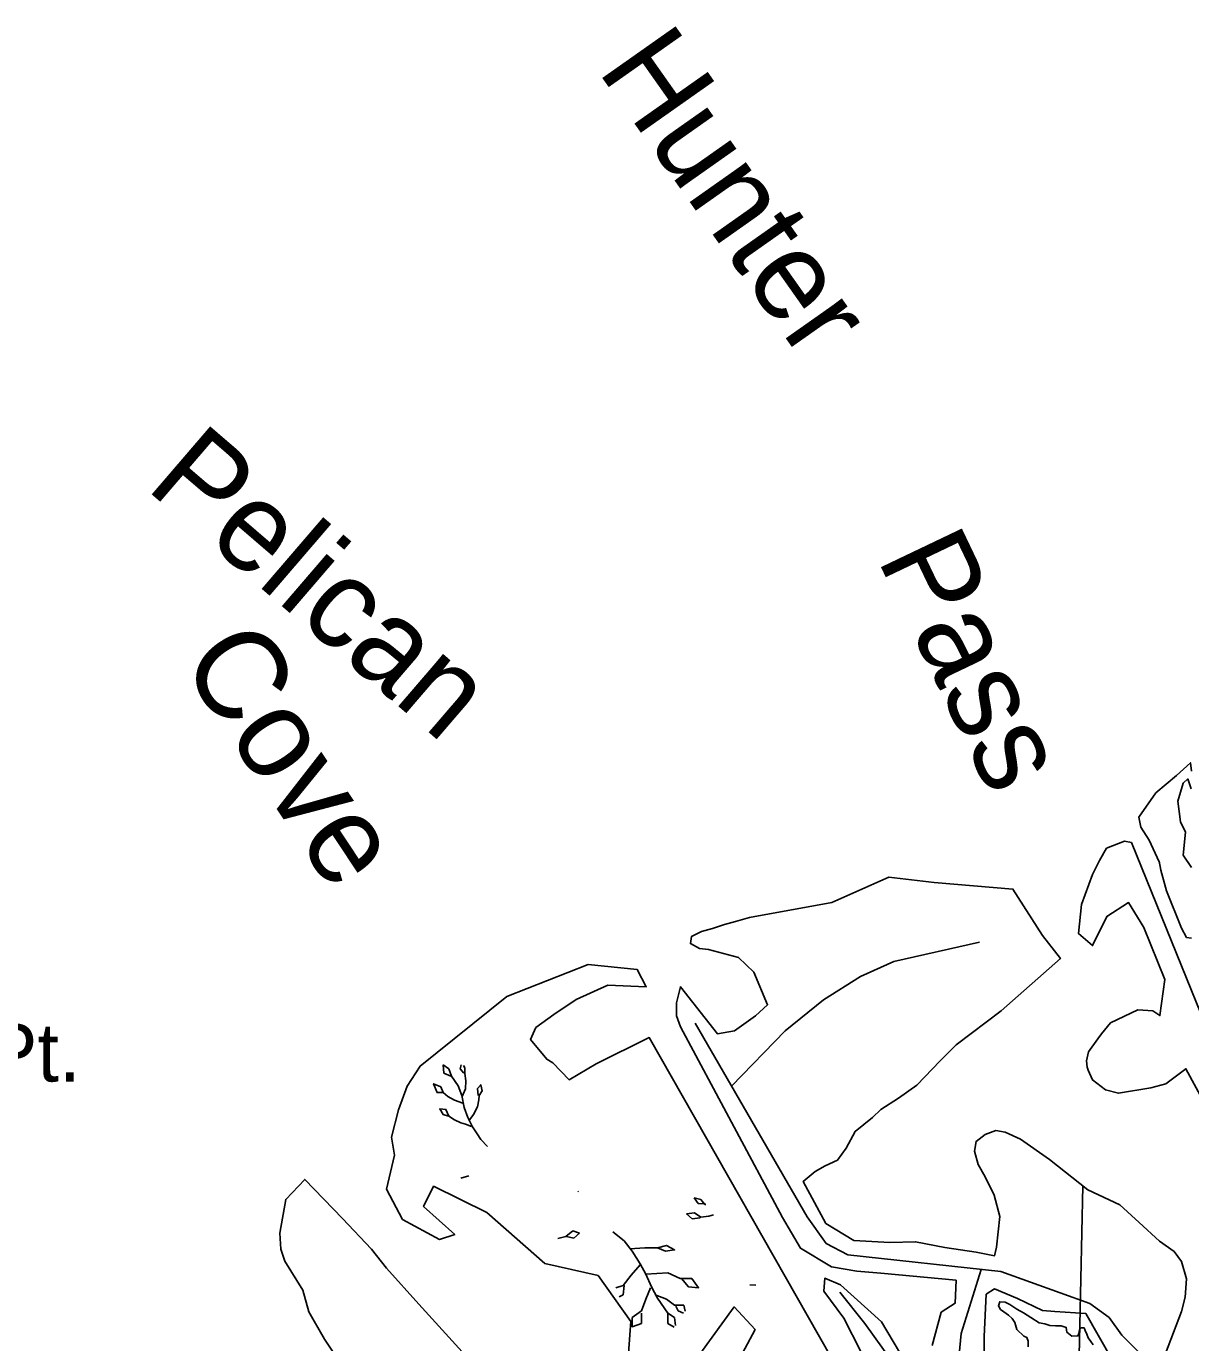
# Model space of a CAD drawing. Extents: x 380424 to 701066, y 1117407 to 1412949.
# Drawn here: x 499000 to 505491, y 1238923 to 1246262 of the extents above; entities that cross this region are included whole.
import ezdxf

# ---------------------------------------------------------------- set-up
doc = ezdxf.new("R2010")
doc.units = 0
for name, color, linetype in [('Bayou and Harbor etc Text', 7, 'Continuous'), ('Cities Incorporated Area', 7, 'Continuous'), ('Geographic Features Text', 7, 'Continuous'), ('Islands', 7, 'Continuous'), ('Local Roads Paved', 7, 'Continuous'), ('Mangroves', 7, 'Continuous'), ('Section Lines', 7, 'Continuous')]:
    doc.layers.add(name, color=color, linetype=linetype)

msp = doc.modelspace()

# ---------------------------------------------------------------- linework, layer by layer
at = {"layer": 'Cities Incorporated Area'}
for points in [[(506547.4, 1238291.7), (505160.5, 1241711.2), (505123, 1241718.3), (505022.4, 1241679.2), (504983.3, 1241612.1), (504944.1, 1241533.7), (504882.6, 1241365.9), (504865.8, 1241203.7), (504944.1, 1241136.6), (505023.3, 1241299.8), (505145.4, 1241377.1), (505229.3, 1241237.3), (505346.7, 1240947.3), (505320, 1240746.9), (505279.6, 1240773.9), (505195.7, 1240779.5), (505044.8, 1240706.8), (504994, 1240645.4), (504972.9, 1240616.9), (504921.7, 1240544.6), (504910.5, 1240493.5), (504914.6, 1240458.8), (504918.8, 1240442.1), (504944.1, 1240388), (505016.8, 1240332), (505088.2, 1240313.9), (505268.4, 1240343.2), (505352.3, 1240365.6), (505464.9, 1240449.8), (505766.1, 1239895.7)], [(505350.7, 1238863), (505440.4, 1239096.5), (505461.4, 1239177.3), (505467.4, 1239279), (505440.4, 1239374.8), (505398.6, 1239431.6), (505317.8, 1239488.5), (505204.1, 1239593.3), (505096.4, 1239692), (504916.9, 1239775.8), (504704.5, 1239943.4), (504542.9, 1240057.1), (504456.2, 1240096.1), (504405.3, 1240105), (504345.5, 1240084.1), (504294.6, 1240045.2), (504285.6, 1239991.3), (504306.6, 1239916.5), (504345.5, 1239847.6), (504396.3, 1239745.9), (504426.3, 1239626.2), (504408.3, 1239455.6), (504397.9, 1239407.7), (504295.5, 1239427.4), (504121.4, 1239453.7), (503957.9, 1239485.4), (503814.6, 1239481.5), (503613.3, 1239492.6), (503456.8, 1239587.7), (503330.3, 1239821.3), (503396.8, 1239878.1), (503453.5, 1239909.3), (503521.9, 1239940.6), (503570.7, 1240007.1), (503621.6, 1240101), (503717.4, 1240179.2), (503764.3, 1240222.2), (503862, 1240286.8), (503963.7, 1240359.1), (504094.2, 1240493.9), (504183.7, 1240583.4), (504435.3, 1240773.6), (504765.2, 1241064.4), (504664.5, 1241193.1), (504500.5, 1241452.1), (504060.7, 1241489.5), (503809, 1241517.5), (503490.3, 1241377.7), (503031.8, 1241293.8), (502953.5, 1241271.4), (502892, 1241254.6), (502824.9, 1241232.2), (502763.4, 1241215.4), (502707.5, 1241187.5), (502701.9, 1241148.3), (502752.3, 1241120.4), (502802.8, 1241115.2), (502970.3, 1241070), (503056, 1240988.6), (503132.5, 1240807.1), (503065.4, 1240745.6), (502948, 1240661.7), (502852.9, 1240644.9), (502646, 1240907.8), (502623.7, 1240818.3), (502623.7, 1240745.6), (502646, 1240684.5), (503216.3, 1239621.7), (503315.3, 1239449.5), (503489.5, 1239345.5), (503630.1, 1239321.6), (503764.3, 1239310.4), (504183.7, 1239271.2), (504178.1, 1239142.6), (504099.8, 1239092.2), (504049.5, 1238907.7)], [(503926.5, 1238067.4), (502472.7, 1240623.6), (502176.3, 1240478.2), (502025.4, 1240388.7), (501935.9, 1240483.8), (501900.9, 1240503.3), (501811.2, 1240614.1), (501840.8, 1240679.6), (501941.5, 1240752.3), (502064.5, 1240836.2), (502242.3, 1240916), (502455.9, 1240907.8), (502405.6, 1241002.8), (502131.6, 1241030.8), (501679.1, 1240853.9), (501196, 1240465), (501123.8, 1240353.9), (501073.8, 1240220.6), (501035.7, 1240068.7), (501052.4, 1239968), (501007.7, 1239777.9), (501097.2, 1239610), (501304.1, 1239498.2), (501387.9, 1239526.1), (501214.6, 1239682.8), (501270.5, 1239794.6), (501566.9, 1239649.2), (501891.2, 1239363.9), (502187.5, 1239296.8), (502369.7, 1239040), (502338.6, 1238611.9)], [(501429.2, 1238871.7), (501188.8, 1239137.3), (501007.2, 1239338.3), (500923.9, 1239443.9), (500762.8, 1239616.1), (500551.8, 1239832.8), (500446.3, 1239721.7), (500412.9, 1239532.8), (500418.5, 1239443.9), (500440.7, 1239377.2), (500540.7, 1239216.1), (500574, 1239093.9), (500661.4, 1238942.1), (500846, 1238667.8)], [(503937.6, 1238751), (503768, 1239038.7), (503538.7, 1239245.6), (503451.2, 1239282.4), (503445.6, 1239209.7), (503557.4, 1239058.7), (503652.5, 1238874.1)], [(504340.2, 1238728.7), (504340.2, 1238958), (504351.4, 1239192.9), (504396.9, 1239223.4), (504526.2, 1239169.3), (504664.9, 1239102.2), (504733.1, 1239096.4), (504906.5, 1239085.5), (505051.9, 1238831.7)], [(502700.5, 1238784.5), (502946.2, 1239122.5), (503062.9, 1238996.6), (502909.3, 1238707.7)]]:
    msp.add_lwpolyline(points, dxfattribs=at)
at = {"layer": 'Islands'}
for points in [[(505496.3, 1241178.9), (505468.4, 1241182), (505440.5, 1241234.8), (505356.7, 1241442.8), (505325.7, 1241557.6), (505316.4, 1241607.3), (505316.4, 1241604.2), (505260.5, 1241725.2), (505214, 1241796.6), (505201.6, 1241852.5), (505297.8, 1241989), (505412.6, 1242085.3), (505490.1, 1242156.7), (505496.3, 1242110.1)], [(505493.2, 1242010.8), (505474.6, 1242066.6), (505449.8, 1242041.8), (505418.8, 1241942.5), (505434.3, 1241827.6), (505462.2, 1241768.7), (505449.8, 1241641.4), (505496.3, 1241573.1)], [(504948.2, 1238910.8), (504935.3, 1238929.6), (504920, 1238949.6), (504912.9, 1238970.8), (504903.5, 1238990.8), (504896.5, 1239006), (504881.2, 1239004.9), (504871.8, 1238995.5), (504868.3, 1238974.3), (504862.4, 1238960.2), (504828.3, 1238959), (504801.3, 1238981.4), (504797.7, 1239008.4), (504769.5, 1239016.6), (504737.8, 1239016.6), (504706, 1239017.8), (504679, 1239027.2), (504647.3, 1239034.3), (504600.2, 1239063.7), (504559.1, 1239088.4), (504522.7, 1239109.5), (504482.7, 1239135.4), (504456.8, 1239148.3), (504426.3, 1239150.7), (504419.2, 1239128.3), (504431, 1239108.4), (504449.8, 1239094.2), (504475.6, 1239075.4), (504496.8, 1239057.8), (504510.9, 1239035.4), (504522.7, 1238996.6), (504560.3, 1238959), (504577.9, 1238952), (504586.1, 1238932), (504586.1, 1238900.2)]]:
    msp.add_lwpolyline(points, dxfattribs=at)
at = {"layer": 'Local Roads Paved'}
for points in [[(502931.5, 1240353.1), (503230.3, 1240661.9), (503443.6, 1240835.3), (503650.3, 1240965.4), (503837, 1241048.8), (504313.7, 1241155.5)], [(535847.4, 1236403.5), (532660.1, 1236445.1), (526087.2, 1236657.8), (506043.9, 1236792.5), (505328.1, 1238252.9), (505398, 1238431.6), (505412.2, 1238531.1), (505398, 1238630.6), (505355.4, 1238715.8), (505106.9, 1238964.5), (505035.9, 1239063.9), (504929.3, 1239142.1), (504432.2, 1239319.7), (503580, 1239412), (503459.3, 1239476), (503352.8, 1239625.2), (502727.8, 1240705)], [(504323.1, 1239331.5), (504211.6, 1238974.8), (504200.4, 1238857.3), (504250.8, 1238566.5), (504245.2, 1238465.8), (504228.4, 1238393.1), (504166.9, 1238353.9), (504066.3, 1238353.9), (503971.2, 1238387.5), (503932.1, 1238493.7), (503831.4, 1238812.6), (503674.8, 1239030.7), (503535.1, 1239204.1)]]:
    msp.add_lwpolyline(points, dxfattribs=at)
at = {"layer": 'Mangroves'}
for points in [[(501355.8, 1240449.2), (501324.4, 1240472.1)], [(501324.4, 1240472.1), (501327.2, 1240426.3)], [(501370.1, 1240409.1), (501355.8, 1240449.2)], [(501423.8, 1240471.2), (501418.8, 1240449.2)], [(501418.8, 1240449.2), (501438.8, 1240426.3)], [(501444.5, 1240454.9), (501436.9, 1240468.8)], [(501444.5, 1240423.4), (501444.5, 1240454.9)], [(501327.2, 1240426.3), (501367.3, 1240409.1)], [(501407.3, 1240354.8), (501370.1, 1240409.1)], [(501450.2, 1240383.4), (501444.5, 1240423.4)], [(501447.4, 1240337.6), (501450.2, 1240383.4)], [(501433.1, 1240257.5), (501387.3, 1240274.7), (501350.1, 1240294.7), (501324.4, 1240317.6), (501310.1, 1240349.1), (501270, 1240366.2), (501290, 1240317.6), (501321.5, 1240317.6)], [(501427.3, 1240300.4), (501407.3, 1240354.8)], [(501430.2, 1240294.7), (501447.4, 1240337.6)], [(501467.2, 1240159.5), (501493.1, 1240194.6), (501516, 1240237.5), (501522.7, 1240276.3), (501524.6, 1240300.4), (501541.7, 1240326.2), (501533.2, 1240360.5), (501516, 1240340.5), (501518.9, 1240300.4)], [(501441.6, 1240234.7), (501427.3, 1240300.4)], [(501461.7, 1240177.5), (501441.6, 1240234.7)], [(501481.7, 1240128.8), (501447.4, 1240140.3), (501421.6, 1240148.9), (501387.3, 1240166), (501355.8, 1240186), (501338.7, 1240223.2), (501304.3, 1240226.1), (501324.4, 1240194.6), (501353, 1240186)], [(501487.4, 1240126), (501461.7, 1240177.5)], [(501512.4, 1240086.7), (501487.4, 1240126)], [(501533.5, 1240056.6), (501512.4, 1240086.7)], [(501570.4, 1240017.3), (501533.5, 1240056.6)], [(501467.4, 1239853.6), (501421.4, 1239840.5)], [(502078.5, 1239763.1), (502074.1, 1239767)], [(502759.7, 1239722), (502722.5, 1239730.6)], [(502722.5, 1239730.6), (502745.4, 1239699.1)], [(502782.6, 1239693.4), (502759.7, 1239722)], [(502725.4, 1239647.7), (502679.6, 1239641.9)], [(502679.6, 1239641.9), (502711.1, 1239613.3)], [(502759.7, 1239621.9), (502725.4, 1239647.7)], [(502745.4, 1239699.1), (502785.3, 1239696.3)], [(502788.1, 1239693.1), (502782.6, 1239693.4)], [(502711.1, 1239613.3), (502756.9, 1239619.1)], [(502805.5, 1239627.6), (502759.7, 1239621.9)], [(502830.5, 1239634.8), (502805.5, 1239627.6)], [(501963.4, 1239503.1), (502007.6, 1239515.2)], [(502007.6, 1239515.2), (502047.5, 1239546.2)], [(502051.9, 1239506.3), (502012.1, 1239515.2)], [(502047.5, 1239546.2), (502082.9, 1239532.9)], [(502082.9, 1239532.9), (502051.9, 1239506.3)], [(502268.8, 1239541.8), (502332.7, 1239490.7)], [(502332.7, 1239490.7), (502377.5, 1239433.2)], [(502364.7, 1239446), (502447.8, 1239452.4), (502518, 1239452.4), (502569.2, 1239465.1), (502613.9, 1239439.6), (502562.8, 1239433.2), (502518, 1239452.4)], [(502377.5, 1239433.2), (502422.2, 1239362.9)], [(502422.2, 1239356.5), (502371.1, 1239299)], [(502422.2, 1239362.9), (502454.1, 1239305.4)], [(502371.1, 1239299), (502326.4, 1239241.5)], [(502454.1, 1239305.4), (502575.6, 1239311.8), (502645.8, 1239279.8), (502709.7, 1239279.8), (502748.1, 1239228.7), (502690.6, 1239235.1), (502652.2, 1239279.8)], [(502454.1, 1239305.4), (502486.1, 1239235.1)], [(502326.4, 1239241.5), (502286.6, 1239228.3)], [(502326.4, 1239190.4), (502332.7, 1239241.5)], [(502479.7, 1239228.7), (502454.1, 1239164.8), (502428.6, 1239100.9), (502377.5, 1239062.6), (502377.5, 1239011.5), (502428.6, 1239030.6), (502428.6, 1239088.2)], [(502486.1, 1239235.1), (502518, 1239171.2)], [(503067.5, 1239243.3), (503034.3, 1239246.1)], [(502305, 1239177.6), (502326.4, 1239190.4)], [(502505.3, 1239190.4), (502569.2, 1239164.8)], [(502518, 1239171.2), (502575.6, 1239088.2)], [(502569.2, 1239164.8), (502613.9, 1239132.9)], [(502613.9, 1239132.9), (502665, 1239132.9)], [(502665, 1239132.9), (502673.7, 1239098.1)], [(502575.6, 1239088.2), (502613.9, 1239062.6)], [(502575.6, 1239030.6), (502575.6, 1239088.2)], [(502613.9, 1239062.6), (502618.7, 1239019.3)], [(502633.1, 1239100.9), (502620.3, 1239126.5)], [(502663.8, 1239087.8), (502633.1, 1239100.9)], [(502612.4, 1239009.6), (502575.6, 1239030.6)]]:
    msp.add_lwpolyline(points, dxfattribs=at)
at = {"layer": 'Section Lines'}
for points in [[(507388.4, 1242012.8), (508443.5, 1242001.7), (508970.4, 1242013.4), (510494, 1241983.8), (510359.2, 1240209.9), (510107.2, 1236757), (510104.6, 1236714), (509164.2, 1236728.6), (504825.7, 1236800.3), (504879.5, 1239276.2), (504889.3, 1239797.6)], [(504889.3, 1239797.6), (504879.5, 1239276.2), (504825.7, 1236800.3), (504687.6, 1236802.2), (502760.8, 1236812.2)]]:
    msp.add_lwpolyline(points, dxfattribs=at)

# ---------------------------------------------------------------- texts
at = {"layer": 'Bayou and Harbor etc Text'}
for s, rotation, p in [('Hunter', 305.17154, (502179.2, 1246019.2)), ('Pelican', 319.32967, (499657.2, 1243688.3)), ('Pass', 295.52978, (503740.8, 1243296.4)), ('Cove', 303.62863, (499849.8, 1242718.9))]:
    msp.add_text(s, height=500, rotation=rotation, dxfattribs=at).set_placement(p)
at = {"layer": 'Geographic Features Text'}
msp.add_text('Mangrove Pt.', height=325, rotation=0.00037, dxfattribs=at).set_placement((496718.1, 1240378.8))

doc.saveas('drawing.dxf')
